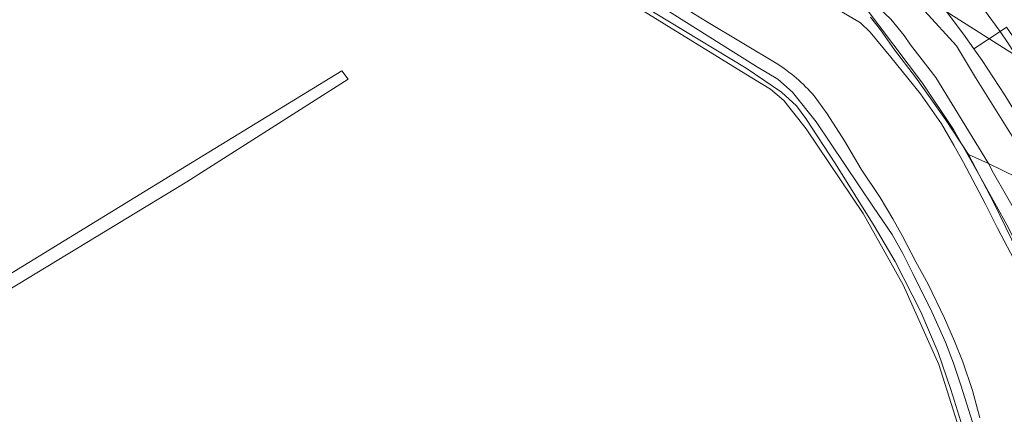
# Model space of a CAD drawing. Header units: metres. Extents: x 250001 to 257773, y 598992 to 609118.
# Tile 551 of 656: x 252863 to 253147, y 606105 to 606219. Entities that reach past the tile are written whole.
import ezdxf
from ezdxf.lldxf.tags import DXFTag

# ---------------------------------------------------------------- set-up
doc = ezdxf.new("R2010")
doc.units = ezdxf.units.M
for name, color, linetype, lineweight in [('B-WE-GR-GRAS-GV', 252, 'Continuous', 13), ('B-WE-GR-GROENVOORZIENING-GV', 252, 'Continuous', 18), ('B-WE-GR-STRUIK-GV', 252, 'Continuous', 13), ('B-WE-GW-TALUD_KRUIN-G', 252, 'Continuous', 18), ('B-WE-KG-GRENS_PERCEEL-G', 150, 'KG-PERCEEL', 18), ('B-WE-OG-WATER-GV', 252, 'Continuous', 18), ('B-WE-OG-WATER_SLOOT-GV', 252, 'Continuous', 18), ('B-WE-VH-ONVERHARD-GV', 252, 'Continuous', 18), ('B-WE-VH-VERHARDING_GESLOTEN-GV', 252, 'Continuous', 18), ('X-XX-AL-REFERENTIE-G', 7, 'Continuous', 18)]:
    doc.layers.add(name, color=color, linetype=linetype, lineweight=lineweight)
doc.styles.get("Standard").update_dxf_attribs({"font": 'NLCS-ISO.ttf'})
tags = doc.linetypes.add('KG-PERCEEL', pattern='A,5.5,-2,["P",Standard,S=1.8,R=0,X=-0.5,Y=-0.9],-2,5.5,-2,[5,NLCS.SHX,S=0.75,R=0,X=0,Y=0],-2', length=19).pattern_tags.tags
tags[6] = DXFTag(74, 10)

# ---------------------------------------------------------------- blocks, each defined once
blk = doc.blocks.new('BS2021-132-Xref-KAD-20210617')
at = {"layer": 'B-WE-KG-GRENS_PERCEEL-G', "flags": 128}
for points in [[(252909.674, 606303.944), (253073.688, 606202.667), (253079.602, 606199.118), (253083.422, 606195.843), (253089.884, 606187.618), (253106.324, 606163.262), (253117.848, 606142.641), (253128.148, 606119.613), (253132.29, 606106.602), (253136.03, 606094.758), (253140.268, 606075.984), (253142.082, 606063.897), (253143.904, 606046.293), (253144.51, 606027.527), (253143.91, 606016.728), (253139.612, 605981.745), (253138.982, 605973.551), (253138.982, 605969.288), (253139.486, 605967.764)], [(253015.088, 606280.507), (253017.54, 606278.993), (253046.458, 606260.514), (253106.616, 606223.182), (253123.37, 606200.866), (253132.366, 606187.42), (253140.342, 606173.337), (253148.2, 606159.055), (253154.95, 606145.564), (253161.03, 606130.806), (253166.066, 606115.963), (253170.284, 606100.405), (253174.144, 606084.818), (253177.09, 606069.169), (253178.58, 606053.02), (253179.34, 606036.86), (253179.3, 606021.2), (253178.76, 606005.3), (253176.36, 605984.45), (253174.69, 605984.69), (253174.205, 605982.241)], [(253054.681, 606269.534), (253156.512, 606204.844)]]:
    blk.add_lwpolyline(points, dxfattribs=at)
blk = doc.blocks.new('BS2021-132-Xref-BGT-GRIJS-20210617-aangepast')
at = {"layer": 'B-WE-GR-GRAS-GV', "flags": 128}
for points in [[(252848.189, 606138.447), (252909.502, 606175.961), (252955.932, 606204.437), (252957.789, 606202.022), (252911.288, 606172.389), (252850.835, 606135.695)], [(253134.987, 606101.654), (253131.61, 606112.483), (253127.953, 606123.156), (253122.91, 606134.87), (253115.559, 606149.371), (253109.475, 606159.655), (253098.329, 606177.59), (253089.786, 606190.657), (253087.052, 606194.305), (253082.769, 606198.253), (253072.57, 606205.143), (253049.98, 606218.778), (253030.196, 606230.939)], [(253108.409, 606219.909), (253111.304, 606216.21), (253115.347, 606210.494), (253121.404, 606202.52), (253130.041, 606190.308), (253136.632, 606180.248), (253142.468, 606177.608), (253127.235, 606202.451), (253122.6, 606208.386), (253119.998, 606211.87), (253118.135, 606214.623), (253114.289, 606219.325)], [(253175.288, 606095.509), (253172.775, 606108.947), (253169.541, 606119.068), (253161.942, 606138.443), (253151.394, 606161.783), (253143.893, 606174.878), (253142.468, 606177.608), (253136.632, 606180.248), (253143.999, 606166.339), (253149.216, 606155.661), (253154.082, 606148.102), (253161.27, 606131.009), (253165.432, 606120.474), (253167.857, 606110.795), (253173.55, 606089.234)]]:
    blk.add_lwpolyline(points, dxfattribs=at)
at = {"layer": 'B-WE-GR-GROENVOORZIENING-GV', "flags": 128}
for points in [[(253138.439, 606101.224), (253134.49, 606113.696), (253132.318, 606120.091), (253130, 606126.136), (253126.137, 606134.828), (253120.604, 606145.948), (253117.704, 606151.657), (253114.634, 606157.19), (253109.305, 606165.102), (253092.716, 606189.678), (253085.961, 606198.277), (253081.656, 606201.967), (253075.516, 606205.652), (253000, 606253.255), (252959.788, 606277.809), (252914.018, 606307.071), (252913.3, 606307.53), (252869.198, 606334.415), (252829.252, 606359.094)], [(252792.934, 606378.244), (252911.146, 606305.073), (252932.827, 606291.932), (252971.745, 606267.465), (253002.786, 606248.251), (253030.196, 606230.939), (253049.98, 606218.778), (253072.57, 606205.143), (253082.769, 606198.253), (253087.052, 606194.305), (253089.786, 606190.657), (253098.329, 606177.59), (253109.475, 606159.655), (253115.559, 606149.371), (253122.91, 606134.87), (253127.953, 606123.156), (253131.61, 606112.483), (253134.987, 606101.654)], [(253136.785, 606228.166), (253145.823, 606215.783), (253147.647, 606216.996)], [(253124.051, 606221.599), (253133.206, 606211.619), (253138.707, 606202.441), (253149.233, 606185.587)], [(253147.172, 606197.345), (253140.608, 606207.369), (253138.243, 606210.744), (253135.254, 606215.008), (253129.951, 606221.993)]]:
    blk.add_lwpolyline(points, dxfattribs=at)
blk.add_lwpolyline([(253176.705, 606165.037), (253174.738, 606169.343), (253172.458, 606174.036), (253170.067, 606178.896), (253167.615, 606183.581), (253165.166, 606188.283), (253162.518, 606193.023), (253159.843, 606197.612), (253157.087, 606202.197), (253154.749, 606206.069), (253152.199, 606210.155), (253149.355, 606214.51), (253147.647, 606216.996), (253145.823, 606215.783), (253148.05, 606212.5), (253154.776, 606202.178), (253159.557, 606194.365), (253164.4, 606185.686), (253168.905, 606177.073), (253173.068, 606168.561), (253174.344, 606165.753)], close=True, dxfattribs=at)
at = {"layer": 'B-WE-GR-STRUIK-GV', "flags": 128}
blk.add_lwpolyline([(253101.908, 606229.337), (253107.125, 606225.583), (253110.856, 606222.596), (253114.289, 606219.325), (253118.135, 606214.623), (253119.998, 606211.87), (253122.6, 606208.386), (253127.235, 606202.451), (253142.468, 606177.608), (253154.885, 606171.575), (253157.149, 606170.966), (253149.233, 606185.587), (253138.707, 606202.441), (253133.206, 606211.619), (253124.051, 606221.599), (253117.001, 606226.958), (253114.19, 606229.395), (253107.74, 606233.917)], close=True, dxfattribs=at)
blk.add_lwpolyline([(253183.104, 606095.372), (253180.949, 606108.538), (253177.173, 606120.331), (253173.747, 606131.986), (253168.115, 606147.65), (253157.149, 606170.966), (253154.885, 606171.575), (253142.468, 606177.608), (253143.893, 606174.878), (253151.394, 606161.783), (253161.942, 606138.443), (253169.541, 606119.068), (253172.775, 606108.947), (253175.288, 606095.509)], dxfattribs=at)
at = {"layer": 'B-WE-GW-TALUD_KRUIN-G', "flags": 128}
blk.add_lwpolyline([(253157.149, 606170.966), (253149.233, 606185.587), (253138.707, 606202.441), (253133.206, 606211.619), (253124.051, 606221.599), (253117.001, 606226.958), (253114.19, 606229.395), (253107.74, 606233.917)], dxfattribs=at)
at = {"layer": 'B-WE-OG-WATER-GV', "flags": 128}
for points in [[(253044.877, 606228.712), (253061.149, 606218.643), (253081.675, 606206.299), (253082.071, 606206.039), (253082.815, 606205.536), (253083.55, 606205.021), (253084.275, 606204.492), (253084.991, 606203.95), (253085.697, 606203.396), (253086.393, 606202.829), (253087.079, 606202.25), (253087.754, 606201.659), (253088.419, 606201.056), (253089.073, 606200.441), (253089.715, 606199.815), (253090.347, 606199.177), (253090.967, 606198.528), (253091.576, 606197.868), (253092.172, 606197.197), (253095.889, 606192.001), (253100.91, 606184.198), (253105.72, 606175.979), (253111.247, 606167.836), (253114.848, 606161.726), (253117.516, 606156.903), (253121.512, 606149.321), (253125.054, 606142.862), (253129.783, 606133.055), (253132.59, 606126.366), (253135.059, 606120.432), (253137.871, 606112.2), (253139.918, 606104.238)], [(253150.725, 606148.196), (253145.024, 606158.986), (253141.492, 606166.119), (253135.251, 606177.987), (253132.407, 606182.937), (253128.87, 606189.114), (253122.857, 606197.726), (253119.217, 606202.25), (253114.29, 606208.381), (253108.28, 606215.559), (253105.562, 606218.208), (253101.786, 606220.491), (253095.971, 606223.826), (253085.669, 606230.41), (253076.69, 606235.822), (253060.333, 606245.78), (253043.276, 606257.023), (253041.871, 606257.949), (253027.951, 606266.653), (253000, 606284.132), (252996.596, 606286.261), (252894.101, 606349.628), (252836.025, 606386.537)]]:
    blk.add_lwpolyline(points, dxfattribs=at)
at = {"layer": 'B-WE-OG-WATER_SLOOT-GV', "flags": 128}
for points in [[(252829.252, 606359.094), (252869.198, 606334.415), (252913.3, 606307.53), (252914.018, 606307.071), (252959.788, 606277.809), (253000, 606253.255), (253075.516, 606205.652), (253081.656, 606201.967), (253085.961, 606198.277), (253092.716, 606189.678), (253109.305, 606165.102), (253114.634, 606157.19), (253117.704, 606151.657), (253120.604, 606145.948), (253126.137, 606134.828), (253130, 606126.136), (253132.318, 606120.091), (253134.49, 606113.696), (253138.439, 606101.224)], [(253139.918, 606104.238), (253137.871, 606112.2), (253135.059, 606120.432), (253132.59, 606126.366), (253129.783, 606133.055), (253125.054, 606142.862), (253121.512, 606149.321), (253117.516, 606156.903), (253114.848, 606161.726), (253111.247, 606167.836), (253105.72, 606175.979), (253100.91, 606184.198), (253095.889, 606192.001), (253092.172, 606197.197), (253091.576, 606197.868), (253090.967, 606198.528), (253090.347, 606199.177), (253089.715, 606199.815), (253089.073, 606200.441), (253088.419, 606201.056), (253087.754, 606201.659), (253087.079, 606202.25), (253086.393, 606202.829), (253085.697, 606203.396), (253084.991, 606203.95), (253084.275, 606204.492), (253083.55, 606205.021), (253082.815, 606205.536), (253082.071, 606206.039), (253081.675, 606206.299), (253061.149, 606218.643), (253044.877, 606228.712)], [(253101.786, 606220.491), (253105.562, 606218.208), (253108.28, 606215.559), (253114.29, 606208.381), (253119.217, 606202.25), (253122.857, 606197.726), (253128.87, 606189.114), (253132.407, 606182.937), (253135.251, 606177.987), (253141.492, 606166.119), (253145.024, 606158.986), (253150.725, 606148.196)], [(253149.216, 606155.661), (253143.999, 606166.339), (253136.632, 606180.248), (253130.041, 606190.308), (253121.404, 606202.52), (253115.347, 606210.494), (253111.304, 606216.21), (253108.409, 606219.909)]]:
    blk.add_lwpolyline(points, dxfattribs=at)
at = {"layer": 'B-WE-VH-ONVERHARD-GV', "flags": 128}
blk.add_lwpolyline([(252698.246, 606042.666), (252805.856, 606108.39), (252850.835, 606135.695), (252911.288, 606172.389), (252957.789, 606202.022), (252955.932, 606204.437), (252909.502, 606175.961), (252848.189, 606138.447), (252802.575, 606110.824), (252649.291, 606016.449), (252651.148, 606014.035)], close=True, dxfattribs=at)
at = {"layer": 'B-WE-VH-VERHARDING_GESLOTEN-GV', "flags": 128}
blk.add_lwpolyline([(253129.951, 606221.993), (253135.254, 606215.008), (253138.243, 606210.744), (253145.823, 606215.783), (253136.785, 606228.166)], dxfattribs=at)
blk.add_lwpolyline([(253162.594, 606169.315), (253163.949, 606168.905), (253168.222, 606167.609), (253168.827, 606167.426), (253172.938, 606166.18), (253174.344, 606165.753), (253173.068, 606168.561), (253168.905, 606177.073), (253164.4, 606185.686), (253159.557, 606194.365), (253154.776, 606202.178), (253148.05, 606212.5), (253145.823, 606215.783), (253138.243, 606210.744), (253140.608, 606207.369), (253147.172, 606197.345), (253151.838, 606189.656), (253156.52, 606181.297), (253160.773, 606173.067)], close=True, dxfattribs=at)

msp = doc.modelspace()

# ---------------------------------------------------------------- block references
at = {"layer": 'X-XX-AL-REFERENTIE-G'}
for name in ['BS2021-132-Xref-BGT-GRIJS-20210617-aangepast', 'BS2021-132-Xref-KAD-20210617']:
    msp.add_blockref(name, (0, 0), dxfattribs=at)

doc.saveas('drawing.dxf')
